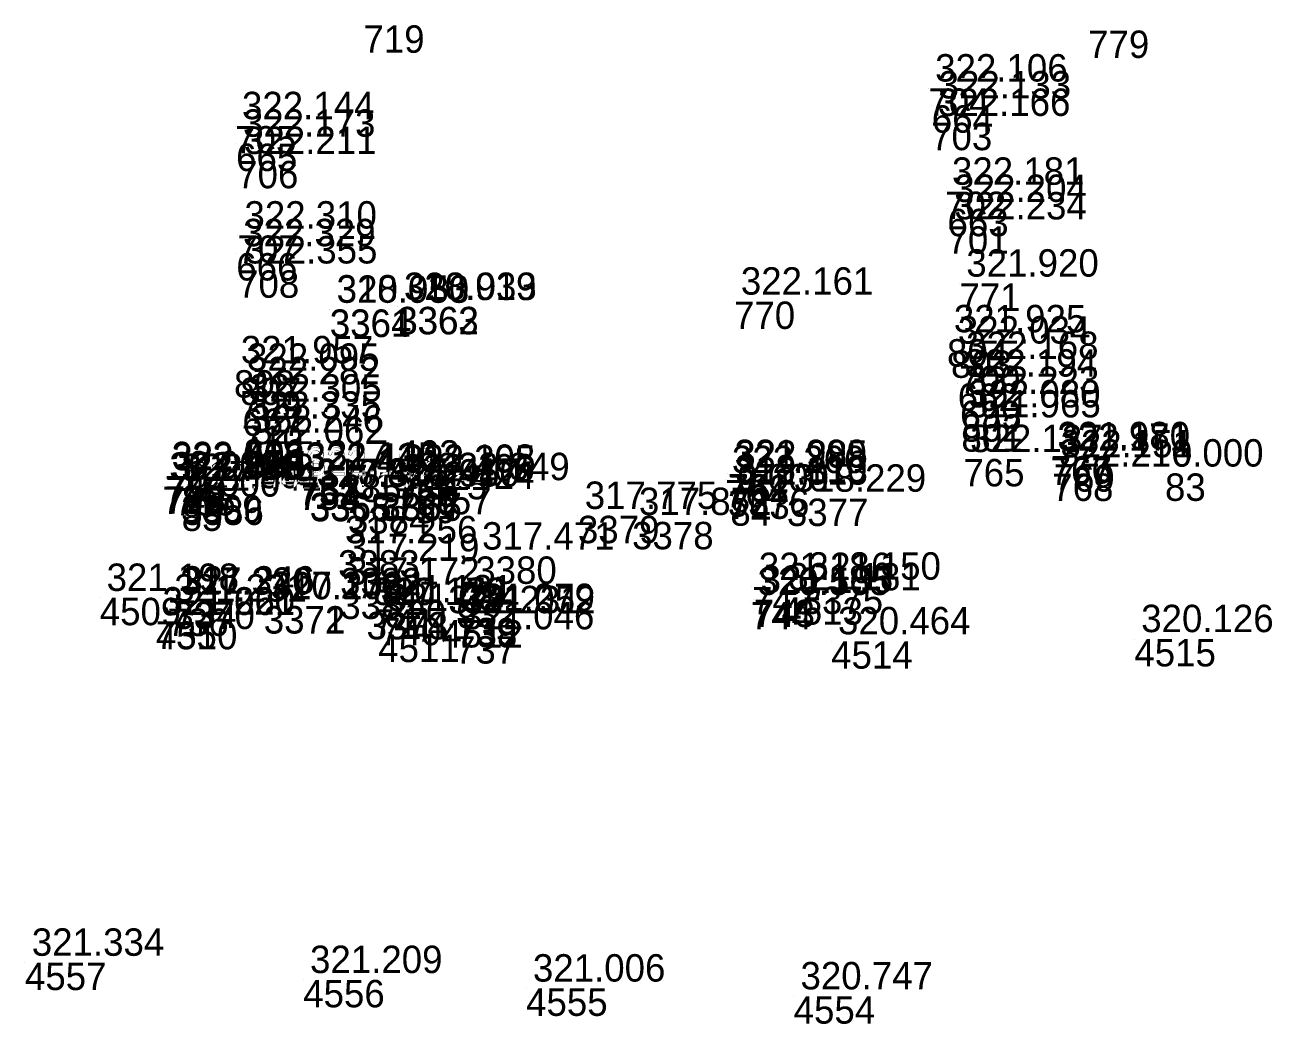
# Model space of a CAD drawing. Extents: x -829398 to -819400, y -1074439 to -1067977.
# Drawn here: x -822561.6 to -822507, y -1070510.3 to -1070466.6 of the extents above; entities that cross this region are included whole.
import ezdxf

# ---------------------------------------------------------------- set-up
doc = ezdxf.new("R2010")
doc.units = 0
doc.layers.add('Vrstva 60', color=7, linetype='Continuous')
doc.layers.add('Vrstva 61', color=7, linetype='Continuous')

msp = doc.modelspace()

# ---------------------------------------------------------------- linework, layer by layer
at = {"layer": 'Vrstva 60'}
for p, q in [((-822546.752, -1070466.617), (-822546.752, -1070466.617)), ((-822515.017, -1070466.844), (-822515.017, -1070466.844)), ((-822522.015, -1070469.376), (-822522.015, -1070469.376)), ((-822521.862, -1070470.117), (-822521.862, -1070470.117)), ((-822552.371, -1070471.024), (-822552.371, -1070471.024)), ((-822521.894, -1070470.881), (-822521.894, -1070470.881)), ((-822552.328, -1070471.792), (-822552.328, -1070471.792)), ((-822552.279, -1070472.548), (-822552.279, -1070472.548)), ((-822521.279, -1070473.895), (-822521.279, -1070473.895)), ((-822521.175, -1070474.646), (-822521.175, -1070474.646)), ((-822521.175, -1070475.41), (-822521.175, -1070475.41)), ((-822552.263, -1070475.812), (-822552.263, -1070475.812)), ((-822552.321, -1070476.584), (-822552.321, -1070476.584)), ((-822552.241, -1070477.34), (-822552.241, -1070477.34)), ((-822520.652, -1070477.915), (-822520.652, -1070477.915)), ((-822548.228, -1070479.048), (-822548.228, -1070479.048)), ((-822545.279, -1070478.941), (-822545.279, -1070478.941)), ((-822545.264, -1070478.936), (-822545.264, -1070478.936)), ((-822530.525, -1070478.704), (-822530.525, -1070478.704)), ((-822548.222, -1070479.061), (-822548.222, -1070479.061)), ((-822521.197, -1070480.351), (-822521.197, -1070480.351)), ((-822521.022, -1070480.845), (-822521.022, -1070480.845)), ((-822552.42, -1070481.71), (-822552.42, -1070481.71)), ((-822520.663, -1070481.517), (-822520.663, -1070481.517)), ((-822552.149, -1070482.036), (-822552.149, -1070482.036)), ((-822520.725, -1070482.291), (-822520.725, -1070482.291)), ((-822552.142, -1070482.626), (-822552.142, -1070482.626)), ((-822552.054, -1070483.386), (-822552.054, -1070483.386)), ((-822520.624, -1070483.049), (-822520.624, -1070483.049)), ((-822520.575, -1070483.64), (-822520.575, -1070483.64)), ((-822552.082, -1070484.135), (-822552.082, -1070484.135)), ((-822520.566, -1070484.076), (-822520.566, -1070484.076)), ((-822551.999, -1070484.738), (-822551.999, -1070484.738)), ((-822551.921, -1070485.247), (-822551.921, -1070485.247)), ((-822520.481, -1070485.595), (-822520.481, -1070485.595)), ((-822516.66, -1070485.529), (-822516.66, -1070485.529)), ((-822516.654, -1070485.47), (-822516.654, -1070485.47)), ((-822516.528, -1070485.827), (-822516.528, -1070485.827)), ((-822555.448, -1070486.343), (-822555.448, -1070486.343)), ((-822555.419, -1070486.392), (-822555.419, -1070486.392)), ((-822549.598, -1070486.413), (-822549.598, -1070486.413)), ((-822549.594, -1070486.625), (-822549.594, -1070486.625)), ((-822549.581, -1070486.364), (-822549.581, -1070486.364)), ((-822549.571, -1070486.613), (-822549.571, -1070486.613)), ((-822548.647, -1070486.276), (-822548.647, -1070486.276)), ((-822545.332, -1070486.459), (-822545.332, -1070486.459)), ((-822545.32, -1070486.492), (-822545.32, -1070486.492)), ((-822530.917, -1070486.513), (-822530.917, -1070486.513)), ((-822530.799, -1070486.249), (-822530.799, -1070486.249)), ((-822530.768, -1070486.281), (-822530.768, -1070486.281)), ((-822516.588, -1070486.233), (-822516.588, -1070486.233)), ((-822511.651, -1070486.229), (-822511.651, -1070486.229)), ((-822555.554, -1070486.808), (-822555.554, -1070486.808)), ((-822555.451, -1070486.795), (-822555.451, -1070486.795)), ((-822555.023, -1070486.866), (-822555.023, -1070486.866)), ((-822554.736, -1070487.178), (-822554.736, -1070487.178)), ((-822554.712, -1070486.742), (-822554.712, -1070486.742)), ((-822549.107, -1070487.078), (-822549.107, -1070487.078)), ((-822549.09, -1070487.124), (-822549.09, -1070487.124)), ((-822546.007, -1070487.105), (-822546.007, -1070487.105)), ((-822546.006, -1070487.066), (-822546.006, -1070487.066)), ((-822545.36, -1070487.205), (-822545.36, -1070487.205)), ((-822545.354, -1070486.88), (-822545.354, -1070486.88)), ((-822543.82, -1070486.823), (-822543.82, -1070486.823)), ((-822530.793, -1070486.919), (-822530.793, -1070486.919)), ((-822530.763, -1070487.018), (-822530.763, -1070487.018)), ((-822554.712, -1070487.544), (-822554.712, -1070487.544)), ((-822554.683, -1070487.283), (-822554.683, -1070487.283)), ((-822547.434, -1070487.661), (-822547.434, -1070487.661)), ((-822530.683, -1070487.316), (-822530.683, -1070487.316)), ((-822528.209, -1070487.329), (-822528.209, -1070487.329)), ((-822537.36, -1070488.082), (-822537.36, -1070488.082)), ((-822534.988, -1070488.348), (-822534.988, -1070488.348)), ((-822547.863, -1070489.587), (-822547.863, -1070489.587)), ((-822541.857, -1070489.861), (-822541.857, -1070489.861)), ((-822547.775, -1070490.366), (-822547.775, -1070490.366)), ((-822547.767, -1070491.398), (-822547.767, -1070491.398)), ((-822529.737, -1070491.195), (-822529.737, -1070491.195)), ((-822527.565, -1070491.179), (-822527.565, -1070491.179)), ((-822558.299, -1070491.671), (-822558.299, -1070491.671)), ((-822555.334, -1070492.141), (-822555.334, -1070492.141)), ((-822555.074, -1070491.84), (-822555.074, -1070491.84)), ((-822554.987, -1070491.787), (-822554.987, -1070491.787)), ((-822551.116, -1070492.029), (-822551.116, -1070492.029)), ((-822551.116, -1070492.037), (-822551.116, -1070492.037)), ((-822529.794, -1070491.851), (-822529.794, -1070491.851)), ((-822529.657, -1070491.755), (-822529.657, -1070491.755)), ((-822528.449, -1070491.649), (-822528.449, -1070491.649)), ((-822546.618, -1070492.285), (-822546.618, -1070492.285)), ((-822546.614, -1070492.292), (-822546.614, -1070492.292)), ((-822546.305, -1070492.17), (-822546.305, -1070492.17)), ((-822546.025, -1070492.549), (-822546.025, -1070492.549)), ((-822543.34, -1070492.647), (-822543.34, -1070492.647)), ((-822542.715, -1070492.551), (-822542.715, -1070492.551)), ((-822542.691, -1070492.647), (-822542.691, -1070492.647)), ((-822555.851, -1070492.706), (-822555.851, -1070492.706)), ((-822555.841, -1070492.726), (-822555.841, -1070492.726)), ((-822546.106, -1070493.285), (-822546.106, -1070493.285)), ((-822542.742, -1070493.351), (-822542.742, -1070493.351)), ((-822526.27, -1070493.571), (-822526.27, -1070493.571)), ((-822512.993, -1070493.475), (-822512.993, -1070493.475)), ((-822561.575, -1070507.64), (-822561.575, -1070507.64)), ((-822549.39, -1070508.396), (-822549.39, -1070508.396)), ((-822539.63, -1070508.77), (-822539.63, -1070508.77)), ((-822527.913, -1070509.11), (-822527.913, -1070509.11))]:
    msp.add_line(p, q, dxfattribs=at)

# ---------------------------------------------------------------- texts
for s, p in [('719', (-822546.752, -1070467.817)), ('779', (-822515.017, -1070468.044)), ('704', (-822522.015, -1070470.576)), ('664', (-822521.862, -1070471.317)), ('705', (-822552.371, -1070472.224)), ('703', (-822521.894, -1070472.081)), ('665', (-822552.328, -1070472.992)), ('706', (-822552.279, -1070473.748)), ('702', (-822521.279, -1070475.095)), ('663', (-822521.175, -1070475.846)), ('701', (-822521.175, -1070476.61)), ('707', (-822552.263, -1070477.012)), ('666', (-822552.321, -1070477.784)), ('708', (-822552.241, -1070478.54)), ('771', (-822520.652, -1070479.115)), ('3361', (-822548.228, -1070480.248)), ('3364', (-822548.222, -1070480.261)), ('3363', (-822545.279, -1070480.141)), ('3362', (-822545.264, -1070480.136)), ('770', (-822530.525, -1070479.904)), ('804', (-822521.197, -1070481.551)), ('803', (-822521.022, -1070482.045)), ('808', (-822552.42, -1070482.91)), ('700', (-822520.663, -1070482.717)), ('807', (-822552.149, -1070483.236)), ('662', (-822520.725, -1070483.491)), ('709', (-822552.142, -1070483.826)), ('667', (-822552.054, -1070484.586)), ('699', (-822520.624, -1070484.249)), ('802', (-822520.575, -1070484.84)), ('710', (-822552.082, -1070485.335)), ('801', (-822520.566, -1070485.276)), ('806', (-822551.999, -1070485.938)), ('805', (-822551.921, -1070486.447)), ('765', (-822520.481, -1070486.795)), ('767', (-822516.66, -1070486.729)), ('766', (-822516.654, -1070486.67)), ('769', (-822516.528, -1070487.027)), ('750', (-822555.448, -1070487.543)), ('749', (-822555.419, -1070487.592)), ('752', (-822549.598, -1070487.613)), ('753', (-822549.594, -1070487.825)), ('751', (-822549.581, -1070487.564)), ('754', (-822549.571, -1070487.813)), ('3385', (-822548.647, -1070487.476)), ('760', (-822545.332, -1070487.659)), ('758', (-822545.32, -1070487.692)), ('764', (-822530.917, -1070487.713)), ('761', (-822530.799, -1070487.449)), ('762', (-822530.768, -1070487.481)), ('768', (-822516.588, -1070487.433)), ('83', (-822511.651, -1070487.429)), ('733', (-822555.554, -1070488.008)), ('748', (-822555.451, -1070487.995)), ('755', (-822555.023, -1070488.066)), ('3369', (-822554.736, -1070488.378)), ('86', (-822554.712, -1070487.942)), ('3368', (-822549.107, -1070488.278)), ('3365', (-822549.09, -1070488.324)), ('3366', (-822546.007, -1070488.305)), ('3367', (-822546.006, -1070488.266)), ('759', (-822545.36, -1070488.405)), ('756', (-822545.354, -1070488.08)), ('757', (-822543.82, -1070488.023)), ('3376', (-822530.793, -1070488.119)), ('763', (-822530.763, -1070488.218)), ('85', (-822554.712, -1070488.744)), ('3386', (-822554.683, -1070488.483)), ('3384', (-822547.434, -1070488.861)), ('84', (-822530.683, -1070488.516)), ('3377', (-822528.209, -1070488.529)), ('3379', (-822537.36, -1070489.282)), ('3378', (-822534.988, -1070489.548)), ('3383', (-822547.863, -1070490.787)), ('3380', (-822541.857, -1070491.061)), ('3382', (-822547.775, -1070491.566)), ('3381', (-822547.767, -1070492.598)), ('742', (-822529.737, -1070492.395)), ('3375', (-822527.565, -1070492.379)), ('4509', (-822558.299, -1070492.871)), ('736', (-822555.334, -1070493.341)), ('3370', (-822555.074, -1070493.04)), ('734', (-822554.987, -1070492.987)), ('3371', (-822551.116, -1070493.229)), ('3372', (-822551.116, -1070493.237)), ('744', (-822529.794, -1070493.051)), ('743', (-822529.657, -1070492.955)), ('4513', (-822528.449, -1070492.849)), ('735', (-822555.851, -1070493.906)), ('3374', (-822546.618, -1070493.485)), ('3373', (-822546.614, -1070493.492)), ('741', (-822546.305, -1070493.37)), ('740', (-822546.025, -1070493.749)), ('4512', (-822543.34, -1070493.847)), ('739', (-822542.715, -1070493.751)), ('738', (-822542.691, -1070493.847)), ('4510', (-822555.841, -1070493.926)), ('4511', (-822546.106, -1070494.485)), ('737', (-822542.742, -1070494.551)), ('4514', (-822526.27, -1070494.771)), ('4515', (-822512.993, -1070494.675)), ('4557', (-822561.575, -1070508.84)), ('4556', (-822549.39, -1070509.596)), ('4555', (-822539.63, -1070509.97)), ('4554', (-822527.913, -1070510.31))]:
    msp.add_text(s, height=1.2, dxfattribs=at).set_placement(p)
at = {"layer": 'Vrstva 61'}
for s, p in [('322.106', (-822521.715, -1070469.076)), ('322.133', (-822521.562, -1070469.817)), ('322.144', (-822552.071, -1070470.724)), ('322.166', (-822521.594, -1070470.581)), ('322.173', (-822552.028, -1070471.492)), ('322.211', (-822551.979, -1070472.248)), ('322.181', (-822520.979, -1070473.595)), ('322.204', (-822520.875, -1070474.346)), ('322.234', (-822520.875, -1070475.11)), ('322.310', (-822551.963, -1070475.512)), ('322.329', (-822552.021, -1070476.284)), ('322.355', (-822551.941, -1070477.04)), ('321.920', (-822520.352, -1070477.615)), ('322.161', (-822530.225, -1070478.404)), ('318.030', (-822547.928, -1070478.748)), ('320.953', (-822547.922, -1070478.761)), ('320.919', (-822544.979, -1070478.641)), ('318.033', (-822544.964, -1070478.636)), ('321.925', (-822520.897, -1070480.051)), ('322.034', (-822520.722, -1070480.545)), ('322.168', (-822520.363, -1070481.217)), ('321.957', (-822552.12, -1070481.41)), ('322.095', (-822551.849, -1070481.736)), ('322.282', (-822551.842, -1070482.326)), ('322.194', (-822520.425, -1070481.991)), ('322.223', (-822520.324, -1070482.749)), ('322.305', (-822551.754, -1070483.086)), ('322.080', (-822520.275, -1070483.34)), ('322.335', (-822551.782, -1070483.835)), ('321.965', (-822520.266, -1070483.776)), ('322.246', (-822551.699, -1070484.438)), ('322.062', (-822551.621, -1070484.947)), ('321.980', (-822516.354, -1070485.17)), ('322.137', (-822520.181, -1070485.295)), ('322.171', (-822516.36, -1070485.229)), ('322.151', (-822516.228, -1070485.527)), ('322.013', (-822555.148, -1070486.043)), ('322.433', (-822555.119, -1070486.092)), ('322.430', (-822549.298, -1070486.113)), ('322.115', (-822549.281, -1070486.064)), ('317.462', (-822548.347, -1070485.976)), ('322.108', (-822545.032, -1070486.159)), ('322.395', (-822545.02, -1070486.192)), ('322.266', (-822530.617, -1070486.213)), ('321.999', (-822530.499, -1070485.949)), ('322.285', (-822530.468, -1070485.981)), ('322.216', (-822516.288, -1070485.933)), ('0.000', (-822511.351, -1070485.929)), ('322.188', (-822555.254, -1070486.508)), ('322.446', (-822555.151, -1070486.495)), ('322.443', (-822554.723, -1070486.566)), ('0.000', (-822554.412, -1070486.442)), ('322.407', (-822549.294, -1070486.325)), ('322.195', (-822549.271, -1070486.313)), ('317.411', (-822548.807, -1070486.778)), ('320.950', (-822545.707, -1070486.805)), ('317.417', (-822545.706, -1070486.766)), ('322.406', (-822545.054, -1070486.58)), ('322.349', (-822543.52, -1070486.523)), ('318.110', (-822530.493, -1070486.619)), ('322.313', (-822530.463, -1070486.718)), ('317.501', (-822554.436, -1070486.878)), ('0.000', (-822554.412, -1070487.244)), ('322.441', (-822554.383, -1070486.983)), ('320.965', (-822548.79, -1070486.824)), ('317.375', (-822547.134, -1070487.361)), ('322.424', (-822545.06, -1070486.905)), ('0.000', (-822530.383, -1070487.016)), ('318.229', (-822527.909, -1070487.029)), ('317.775', (-822537.06, -1070487.782)), ('317.872', (-822534.688, -1070488.048)), ('317.256', (-822547.563, -1070489.287)), ('317.219', (-822547.475, -1070490.066)), ('317.471', (-822541.557, -1070489.561)), ('317.172', (-822547.467, -1070491.098)), ('321.216', (-822529.437, -1070490.895)), ('318.150', (-822527.265, -1070490.879)), ('321.198', (-822557.999, -1070491.371)), ('317.320', (-822554.774, -1070491.54)), ('321.246', (-822554.687, -1070491.487)), ('317.202', (-822550.816, -1070491.729)), ('320.176', (-822550.816, -1070491.737)), ('320.565', (-822529.494, -1070491.551)), ('321.195', (-822529.357, -1070491.455)), ('321.181', (-822528.149, -1070491.349)), ('321.231', (-822555.034, -1070491.841)), ('317.126', (-822546.318, -1070491.985)), ('320.179', (-822546.314, -1070491.992)), ('321.121', (-822546.005, -1070491.87)), ('321.084', (-822545.725, -1070492.249)), ('321.279', (-822542.415, -1070492.251)), ('321.220', (-822555.551, -1070492.406)), ('321.061', (-822555.541, -1070492.426)), ('321.231', (-822543.04, -1070492.347)), ('321.052', (-822542.391, -1070492.347)), ('320.932', (-822545.806, -1070492.985)), ('321.046', (-822542.442, -1070493.051)), ('320.464', (-822525.97, -1070493.271)), ('320.126', (-822512.693, -1070493.175)), ('321.334', (-822561.275, -1070507.34)), ('321.209', (-822549.09, -1070508.096)), ('321.006', (-822539.33, -1070508.47)), ('320.747', (-822527.613, -1070508.81))]:
    msp.add_text(s, height=1.2, dxfattribs=at).set_placement(p)

doc.saveas('drawing.dxf')
